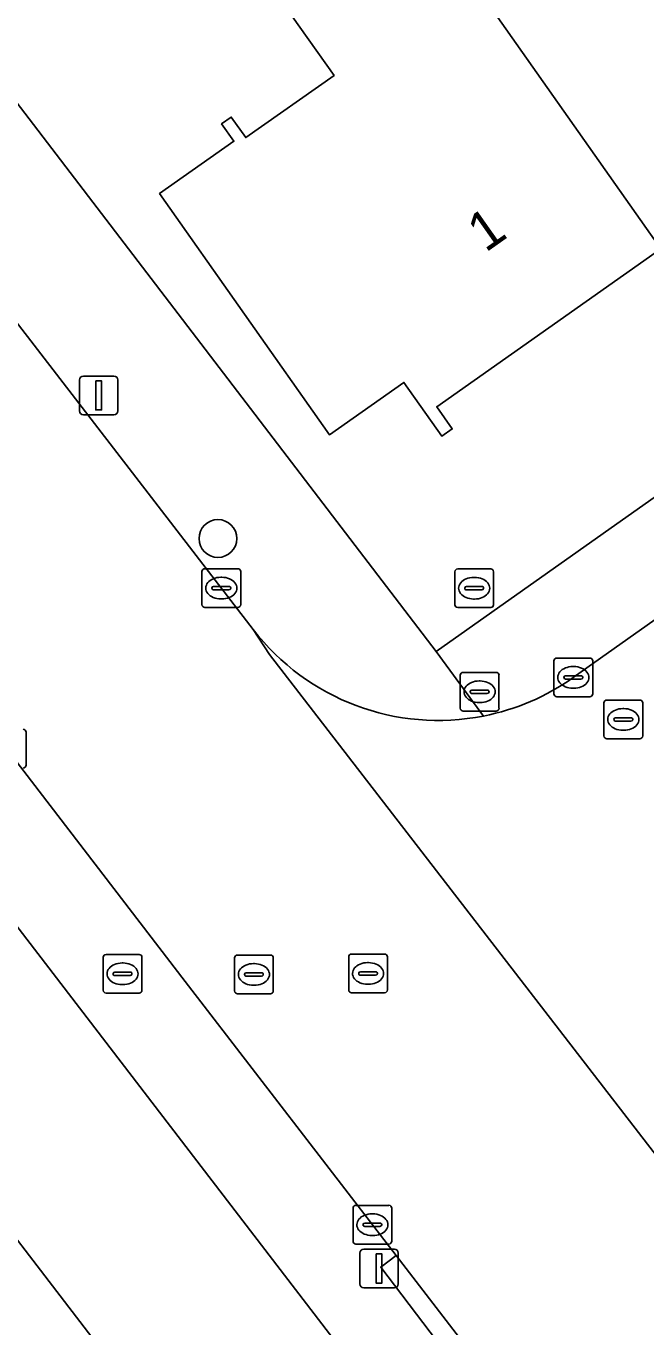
# Model space of a CAD drawing. Extents: x 159352 to 160617, y 385888 to 387323.
# Drawn here: x 160358.36 to 160374.38, y 386562.6 to 386596.2 of the extents above; entities that cross this region are included whole.
import ezdxf

# ---------------------------------------------------------------- set-up
doc = ezdxf.new("R2010")
doc.units = 0
for name, color, linetype in [('IMGEO_Boom', 7, 'Continuous'), ('IMGEO_Brandkraan', 7, 'Continuous'), ('IMGEO_Erf', 7, 'Continuous'), ('IMGEO_Kolk', 7, 'Continuous'), ('IMGEO_Lichtmast', 7, 'Continuous'), ('IMGEO_Pand', 7, 'Continuous'), ('IMGEO_Pand_nummerreeks', 7, 'Continuous'), ('IMGEO_Rijbaan_lokaal_open', 7, 'Continuous'), ('IMGEO_Rioolput', 7, 'Continuous'), ('IMGEO_Voetpad_open', 7, 'Continuous')]:
    doc.layers.add(name, color=color, linetype=linetype)

msp = doc.modelspace()

# ---------------------------------------------------------------- linework, layer by layer
at = {"layer": 'IMGEO_Boom'}
msp.add_circle((160363.321, 386582.964), 0.489, dxfattribs=at)
at = {"layer": 'IMGEO_Brandkraan'}
for p, q in [((160369.58, 386578.579), (160369.58, 386579.431)), ((160369.655, 386579.505), (160370.507, 386579.505)), ((160370.581, 386579.431), (160370.581, 386578.579)), ((160369.839, 386578.999), (160369.839, 386579.011)), ((160369.882, 386579.048), (160370.28, 386579.048)), ((160370.068, 386579.285), (160370.093, 386579.285)), ((160370.323, 386579.011), (160370.323, 386578.999)), ((160370.277, 386578.962), (160369.879, 386578.962)), ((160370.091, 386578.725), (160370.066, 386578.725)), ((160370.507, 386578.505), (160369.655, 386578.505)), ((160360.356, 386571.293), (160360.356, 386572.145)), ((160360.431, 386572.219), (160361.283, 386572.219)), ((160360.844, 386571.999), (160360.869, 386571.999)), ((160361.357, 386572.145), (160361.357, 386571.293)), ((160360.615, 386571.713), (160360.615, 386571.725)), ((160361.053, 386571.676), (160360.655, 386571.676)), ((160360.658, 386571.762), (160361.056, 386571.762)), ((160361.099, 386571.725), (160361.099, 386571.713)), ((160360.867, 386571.439), (160360.842, 386571.439)), ((160361.283, 386571.219), (160360.431, 386571.219))]:
    msp.add_line(p, q, dxfattribs=at)
for points in [[(160369.58, 386578.579), (160369.58, 386579.431)], [(160369.655, 386579.505), (160370.507, 386579.505)], [(160370.581, 386579.431), (160370.581, 386578.579)], [(160370.507, 386578.505), (160369.655, 386578.505)], [(160360.356, 386571.293), (160360.356, 386572.145)], [(160360.431, 386572.219), (160361.283, 386572.219)], [(160361.357, 386572.145), (160361.357, 386571.293)], [(160361.283, 386571.219), (160360.431, 386571.219)]]:
    msp.add_lwpolyline(points, dxfattribs=at)
for centre, radius, start, end in [((160369.657, 386579.429), 0.0765, 91.552, 178.448), ((160369.657, 386579.429), 0.0765, 91.552, 178.448), ((160370.505, 386579.429), 0.0765, 1.552, 88.448), ((160370.505, 386579.429), 0.0765, 1.552, 88.448), ((160369.879, 386579.008), 0.0403, 85.8775, 175.7526), ((160369.876, 386578.998), 0.0366, 178.938, 274.7102), ((160370.28, 386579.005), 0.043, 264.8664, 352.4533), ((160370.284, 386579.01), 0.0386, 1.7309, 96.639), ((160369.657, 386578.581), 0.0765, 181.552, 268.448), ((160369.657, 386578.581), 0.0765, 181.552, 268.448), ((160370.505, 386578.581), 0.0765, 271.552, 358.448), ((160370.505, 386578.581), 0.0765, 271.552, 358.448), ((160360.433, 386572.143), 0.0765, 91.552, 178.448), ((160360.433, 386572.143), 0.0765, 91.552, 178.448), ((160361.281, 386572.143), 0.0765, 1.552, 88.448), ((160361.281, 386572.143), 0.0765, 1.552, 88.448), ((160360.655, 386571.722), 0.0403, 85.8775, 175.7526), ((160360.652, 386571.712), 0.0366, 178.938, 274.7102), ((160361.056, 386571.719), 0.043, 264.8664, 352.4533), ((160361.06, 386571.724), 0.0386, 1.7309, 96.639), ((160360.433, 386571.295), 0.0765, 181.552, 268.448), ((160360.433, 386571.295), 0.0765, 181.552, 268.448), ((160361.281, 386571.295), 0.0765, 271.552, 358.448), ((160361.281, 386571.295), 0.0765, 271.552, 358.448)]:
    msp.add_arc(centre, radius, start, end, dxfattribs=at)
for centre, major_axis, ratio, start_param, end_param in [((160370.067, 386579.005), (-0.387, 0.002), 0.722429, 4.712389, 7.853982), ((160370.092, 386579.005), (-0.39, 0.002), 0.717154, 1.570796, 4.712389), ((160360.843, 386571.719), (-0.387, 0.002), 0.722429, 4.712389, 7.853982), ((160360.868, 386571.719), (-0.39, 0.002), 0.717154, 1.570796, 4.712389)]:
    msp.add_ellipse(centre, major_axis=major_axis, ratio=ratio, start_param=start_param, end_param=end_param, dxfattribs=at)
at = {"layer": 'IMGEO_Erf'}
for points in [[(160334.145, 386596.084), (160338.74, 386590.1), (160343.335, 386584.116), (160347.929, 386578.132), (160352.523, 386572.149), (160357.117, 386566.165), (160361.584, 386560.347), (160361.998, 386560.665), (160362.215, 386560.382), (160361.78, 386560.047), (160364.825, 386556.083), (160368.75, 386559.092), (160327.134, 386613.365)], [(160377.081, 386611.835), (160371.718, 386608.073), (160369.295, 386611.526), (160359.157, 386604.639), (160361.293, 386601.617), (160359.016, 386600.007), (160356.88, 386603.03), (160353.416, 386600.382), (160368.958, 386580.05), (160374.063, 386583.653), (160404.937, 386605.453)], [(160374.765, 386590.452), (160368.972, 386586.368), (160369.375, 386585.796), (160369.105, 386585.606), (160368.126, 386586.996), (160366.206, 386585.643), (160361.813, 386591.875), (160363.732, 386593.228), (160363.416, 386593.677), (160363.663, 386593.851), (160364.038, 386593.32), (160366.319, 386594.928), (160364.553, 386597.433), (160368.087, 386599.925), (160364.959, 386604.359), (160363.089, 386607.011), (160365.256, 386608.539), (160367.126, 386605.888), (160370.087, 386601.691), (160370.547, 386602.016), (160372.482, 386599.273), (160376.102, 386601.824)]]:
    msp.add_lwpolyline(points, dxfattribs=at)
at = {"layer": 'IMGEO_Kolk'}
for p, q in [((160362.908, 386581.258), (160362.908, 386582.11)), ((160362.983, 386582.184), (160363.835, 386582.184)), ((160363.909, 386582.11), (160363.909, 386581.258)), ((160363.167, 386581.678), (160363.167, 386581.69)), ((160363.21, 386581.727), (160363.608, 386581.727)), ((160363.396, 386581.964), (160363.421, 386581.964)), ((160363.651, 386581.69), (160363.651, 386581.678)), ((160363.605, 386581.641), (160363.207, 386581.641)), ((160363.419, 386581.404), (160363.394, 386581.404)), ((160363.835, 386581.184), (160362.983, 386581.184)), ((160372.001, 386578.951), (160372.001, 386579.803)), ((160372.076, 386579.877), (160372.928, 386579.877)), ((160373.002, 386579.803), (160373.002, 386578.951)), ((160372.26, 386579.371), (160372.26, 386579.383)), ((160372.698, 386579.334), (160372.3, 386579.334)), ((160372.303, 386579.42), (160372.701, 386579.42)), ((160372.489, 386579.657), (160372.514, 386579.657)), ((160372.744, 386579.383), (160372.744, 386579.371)), ((160372.512, 386579.097), (160372.487, 386579.097)), ((160372.928, 386578.877), (160372.076, 386578.877)), ((160358.363, 386577.962), (160358.363, 386577.11)), ((160366.81, 386564.812), (160366.81, 386565.664)), ((160366.885, 386565.738), (160367.737, 386565.738)), ((160367.811, 386565.664), (160367.811, 386564.812)), ((160367.069, 386565.232), (160367.069, 386565.244)), ((160367.112, 386565.281), (160367.51, 386565.281)), ((160367.298, 386565.518), (160367.323, 386565.518)), ((160367.553, 386565.244), (160367.553, 386565.232)), ((160367.507, 386565.195), (160367.109, 386565.195)), ((160367.321, 386564.958), (160367.296, 386564.958)), ((160367.737, 386564.738), (160366.885, 386564.738))]:
    msp.add_line(p, q, dxfattribs=at)
for points in [[(160362.908, 386581.258), (160362.908, 386582.11)], [(160362.983, 386582.184), (160363.835, 386582.184)], [(160363.909, 386582.11), (160363.909, 386581.258)], [(160363.835, 386581.184), (160362.983, 386581.184)], [(160372.001, 386578.951), (160372.001, 386579.803)], [(160372.076, 386579.877), (160372.928, 386579.877)], [(160373.002, 386579.803), (160373.002, 386578.951)], [(160372.928, 386578.877), (160372.076, 386578.877)], [(160358.363, 386577.962), (160358.363, 386577.11)], [(160366.81, 386564.812), (160366.81, 386565.664)], [(160366.885, 386565.738), (160367.737, 386565.738)], [(160367.811, 386565.664), (160367.811, 386564.812)], [(160367.737, 386564.738), (160366.885, 386564.738)]]:
    msp.add_lwpolyline(points, dxfattribs=at)
for centre, radius, start, end in [((160362.985, 386582.108), 0.0765, 91.552, 178.448), ((160362.985, 386582.108), 0.0765, 91.552, 178.448), ((160363.833, 386582.108), 0.0765, 1.552, 88.448), ((160363.833, 386582.108), 0.0765, 1.552, 88.448), ((160363.207, 386581.687), 0.0403, 85.8775, 175.7526), ((160363.204, 386581.677), 0.0366, 178.938, 274.7102), ((160363.608, 386581.684), 0.043, 264.8664, 352.4533), ((160363.612, 386581.689), 0.0386, 1.7309, 96.639), ((160362.985, 386581.26), 0.0765, 181.552, 268.448), ((160362.985, 386581.26), 0.0765, 181.552, 268.448), ((160363.833, 386581.26), 0.0765, 271.552, 358.448), ((160363.833, 386581.26), 0.0765, 271.552, 358.448), ((160372.078, 386579.801), 0.0765, 91.552, 178.448), ((160372.078, 386579.801), 0.0765, 91.552, 178.448), ((160372.926, 386579.801), 0.0765, 1.552, 88.448), ((160372.926, 386579.801), 0.0765, 1.552, 88.448), ((160372.3, 386579.38), 0.0403, 85.8775, 175.7526), ((160372.297, 386579.37), 0.0366, 178.938, 274.7102), ((160372.701, 386579.377), 0.043, 264.8664, 352.4533), ((160372.705, 386579.382), 0.0386, 1.7309, 96.639), ((160372.078, 386578.953), 0.0765, 181.552, 268.448), ((160372.078, 386578.953), 0.0765, 181.552, 268.448), ((160372.926, 386578.953), 0.0765, 271.552, 358.448), ((160372.926, 386578.953), 0.0765, 271.552, 358.448), ((160358.287, 386577.96), 0.0765, 1.552, 88.448), ((160358.287, 386577.96), 0.0765, 1.552, 88.448), ((160358.287, 386577.112), 0.0765, 271.552, 358.448), ((160358.287, 386577.112), 0.0765, 271.552, 358.448), ((160366.887, 386565.662), 0.0765, 91.552, 178.448), ((160366.887, 386565.662), 0.0765, 91.552, 178.448), ((160367.735, 386565.662), 0.0765, 1.552, 88.448), ((160367.735, 386565.662), 0.0765, 1.552, 88.448), ((160367.109, 386565.241), 0.0403, 85.8775, 175.7526), ((160367.106, 386565.231), 0.0366, 178.938, 274.7102), ((160367.51, 386565.238), 0.043, 264.8664, 352.4533), ((160367.514, 386565.243), 0.0386, 1.7309, 96.639), ((160366.887, 386564.814), 0.0765, 181.552, 268.448), ((160366.887, 386564.814), 0.0765, 181.552, 268.448), ((160367.735, 386564.814), 0.0765, 271.552, 358.448), ((160367.735, 386564.814), 0.0765, 271.552, 358.448)]:
    msp.add_arc(centre, radius, start, end, dxfattribs=at)
for centre, major_axis, ratio, start_param, end_param in [((160363.395, 386581.684), (-0.387, 0.002), 0.722429, 4.712389, 7.853982), ((160363.42, 386581.684), (-0.39, 0.002), 0.717154, 1.570796, 4.712389), ((160372.488, 386579.377), (-0.387, 0.002), 0.722429, 4.712389, 7.853982), ((160372.513, 386579.377), (-0.39, 0.002), 0.717154, 1.570796, 4.712389), ((160367.297, 386565.238), (-0.387, 0.002), 0.722429, 4.712389, 7.853982), ((160367.322, 386565.238), (-0.39, 0.002), 0.717154, 1.570796, 4.712389)]:
    msp.add_ellipse(centre, major_axis=major_axis, ratio=ratio, start_param=start_param, end_param=end_param, dxfattribs=at)
at = {"layer": 'IMGEO_Lichtmast'}
for p, q in [((160359.745, 386586.261), (160359.745, 386587.061)), ((160359.745, 386587.061), (160359.745, 386586.261)), ((160359.845, 386587.161), (160360.635, 386587.161)), ((160360.635, 386587.161), (160359.845, 386587.161)), ((160360.735, 386587.061), (160360.735, 386586.261)), ((160360.735, 386586.261), (160360.735, 386587.061)), ((160360.635, 386586.161), (160359.845, 386586.161)), ((160359.845, 386586.161), (160360.635, 386586.161)), ((160367.088, 386564.606), (160367.878, 386564.606)), ((160367.878, 386564.606), (160367.088, 386564.606)), ((160366.988, 386563.706), (160366.988, 386564.506)), ((160366.988, 386564.506), (160366.988, 386563.706)), ((160367.978, 386564.506), (160367.978, 386563.706)), ((160367.978, 386563.706), (160367.978, 386564.506)), ((160367.878, 386563.606), (160367.088, 386563.606)), ((160367.088, 386563.606), (160367.878, 386563.606))]:
    msp.add_line(p, q, dxfattribs=at)
for points in [[(160360.165, 386587.036), (160360.315, 386587.036), (160360.315, 386586.286), (160360.165, 386586.286), (160360.165, 386587.036)], [(160367.408, 386564.481), (160367.558, 386564.481), (160367.558, 386563.731), (160367.408, 386563.731), (160367.408, 386564.481)]]:
    msp.add_lwpolyline(points, dxfattribs=at)
for centre, start, end in [((160359.845, 386587.061), 90, 180), ((160359.845, 386587.061), 90, 180), ((160360.635, 386587.061), 0, 90), ((160360.635, 386587.061), 360, 90), ((160359.845, 386586.261), 180, 270), ((160359.845, 386586.261), 180, 270), ((160360.635, 386586.261), 270, 0), ((160360.635, 386586.261), 270, 0), ((160367.088, 386564.506), 90, 180), ((160367.088, 386564.506), 90, 180), ((160367.878, 386564.506), 0, 90), ((160367.878, 386564.506), 360, 90), ((160367.088, 386563.706), 180, 270), ((160367.088, 386563.706), 180, 270), ((160367.878, 386563.706), 270, 0), ((160367.878, 386563.706), 270, 0)]:
    msp.add_arc(centre, 0.1, start, end, dxfattribs=at)
at = {"layer": 'IMGEO_Pand'}
for points in [[(160376.102, 386601.824), (160372.482, 386599.273), (160370.547, 386602.016), (160370.087, 386601.691), (160367.126, 386605.888), (160365.256, 386608.539), (160363.089, 386607.011), (160364.959, 386604.359), (160368.087, 386599.925), (160369.854, 386597.42), (160374.765, 386590.452), (160381.014, 386594.856)], [(160369.854, 386597.42), (160368.087, 386599.925), (160364.553, 386597.433), (160366.319, 386594.928), (160364.038, 386593.32), (160363.663, 386593.851), (160363.416, 386593.677), (160363.732, 386593.228), (160361.813, 386591.875), (160366.206, 386585.643), (160368.126, 386586.996), (160369.105, 386585.606), (160369.375, 386585.796), (160368.972, 386586.368), (160374.765, 386590.452)], [(160350.013, 386560.71), (160354.499, 386554.905), (160353.949, 386554.48), (160352.236, 386550.916), (160346.302, 386546.33), (160348.51, 386543.473), (160364.825, 386556.083), (160361.78, 386560.047), (160362.215, 386560.382), (160361.998, 386560.665), (160361.584, 386560.347), (160357.117, 386566.165)]]:
    msp.add_lwpolyline(points, close=True, dxfattribs=at)
at = {"layer": 'IMGEO_Rijbaan_lokaal_open'}
for points in [[(160449.182, 386633.57), (160436.477, 386624.643), (160419.189, 386612.389), (160410.31, 386606.122), (160403.466, 386601.291), (160401.347, 386599.795), (160372.499, 386579.374)], [(160364.231, 386580.616), (160364.653, 386579.964), (160375.32, 386566.148)]]:
    msp.add_lwpolyline(points, dxfattribs=at)
msp.add_lwpolyline([(160364.231, 386580.616), (160350.541, 386598.384), (160348.256, 386601.366), (160342.793, 386597.184), (160362.478, 386571.52), (160367.923, 386564.445), (160373.807, 386556.798), (160375.061, 386555.169), (160380.523, 386559.335), (160375.676, 386565.631), (160375.32, 386566.148), (160364.653, 386579.964)], close=True, dxfattribs=at)
for centre, radius, start, end in [((160369.011, 386584.298), 6.034, 217.6034, 281.2002), ((160369.011, 386584.299), 6.035, 281.1944, 305.3043)]:
    msp.add_arc(centre, radius, start, end, dxfattribs=at)
at = {"layer": 'IMGEO_Rioolput'}
for p, q in [((160369.439, 386581.255), (160369.439, 386582.107)), ((160369.514, 386582.181), (160370.366, 386582.181)), ((160370.44, 386582.107), (160370.44, 386581.255)), ((160369.698, 386581.675), (160369.698, 386581.687)), ((160369.741, 386581.724), (160370.139, 386581.724)), ((160369.927, 386581.961), (160369.952, 386581.961)), ((160370.182, 386581.687), (160370.182, 386581.675)), ((160370.136, 386581.638), (160369.738, 386581.638)), ((160369.95, 386581.401), (160369.925, 386581.401)), ((160370.366, 386581.181), (160369.514, 386581.181)), ((160373.292, 386577.865), (160373.292, 386578.717)), ((160373.367, 386578.791), (160374.219, 386578.791)), ((160374.293, 386578.717), (160374.293, 386577.865)), ((160373.594, 386578.334), (160373.992, 386578.334)), ((160373.78, 386578.571), (160373.805, 386578.571)), ((160373.551, 386578.285), (160373.551, 386578.297)), ((160373.989, 386578.248), (160373.591, 386578.248)), ((160373.803, 386578.011), (160373.778, 386578.011)), ((160374.035, 386578.297), (160374.035, 386578.285)), ((160374.219, 386577.791), (160373.367, 386577.791)), ((160363.75, 386571.277), (160363.75, 386572.129)), ((160363.825, 386572.203), (160364.677, 386572.203)), ((160364.238, 386571.983), (160364.263, 386571.983)), ((160364.751, 386572.129), (160364.751, 386571.277)), ((160366.698, 386571.303), (160366.698, 386572.155)), ((160366.773, 386572.229), (160367.625, 386572.229)), ((160367.186, 386572.009), (160367.211, 386572.009)), ((160367.699, 386572.155), (160367.699, 386571.303)), ((160364.009, 386571.697), (160364.009, 386571.709)), ((160364.447, 386571.66), (160364.049, 386571.66)), ((160364.052, 386571.746), (160364.45, 386571.746)), ((160364.493, 386571.709), (160364.493, 386571.697)), ((160366.957, 386571.723), (160366.957, 386571.735)), ((160367.395, 386571.686), (160366.997, 386571.686)), ((160367, 386571.772), (160367.398, 386571.772)), ((160367.441, 386571.735), (160367.441, 386571.723)), ((160364.261, 386571.423), (160364.236, 386571.423)), ((160367.209, 386571.449), (160367.184, 386571.449)), ((160364.677, 386571.203), (160363.825, 386571.203)), ((160367.625, 386571.229), (160366.773, 386571.229))]:
    msp.add_line(p, q, dxfattribs=at)
for points in [[(160369.439, 386581.255), (160369.439, 386582.107)], [(160369.514, 386582.181), (160370.366, 386582.181)], [(160370.44, 386582.107), (160370.44, 386581.255)], [(160370.366, 386581.181), (160369.514, 386581.181)], [(160373.292, 386577.865), (160373.292, 386578.717)], [(160373.367, 386578.791), (160374.219, 386578.791)], [(160374.293, 386578.717), (160374.293, 386577.865)], [(160374.219, 386577.791), (160373.367, 386577.791)], [(160363.75, 386571.277), (160363.75, 386572.129)], [(160363.825, 386572.203), (160364.677, 386572.203)], [(160364.751, 386572.129), (160364.751, 386571.277)], [(160366.698, 386571.303), (160366.698, 386572.155)], [(160366.773, 386572.229), (160367.625, 386572.229)], [(160367.699, 386572.155), (160367.699, 386571.303)], [(160364.677, 386571.203), (160363.825, 386571.203)], [(160367.625, 386571.229), (160366.773, 386571.229)]]:
    msp.add_lwpolyline(points, dxfattribs=at)
for centre, radius, start, end in [((160369.516, 386582.105), 0.0765, 91.552, 178.448), ((160369.516, 386582.105), 0.0765, 91.552, 178.448), ((160370.364, 386582.105), 0.0765, 1.552, 88.448), ((160370.364, 386582.105), 0.0765, 1.552, 88.448), ((160369.738, 386581.684), 0.0403, 85.8775, 175.7526), ((160370.143, 386581.686), 0.0386, 1.7309, 96.639), ((160369.735, 386581.674), 0.0366, 178.938, 274.7102), ((160370.139, 386581.681), 0.043, 264.8664, 352.4533), ((160369.516, 386581.257), 0.0765, 181.552, 268.448), ((160369.516, 386581.257), 0.0765, 181.552, 268.448), ((160370.364, 386581.257), 0.0765, 271.552, 358.448), ((160370.364, 386581.257), 0.0765, 271.552, 358.448), ((160373.369, 386578.715), 0.0765, 91.552, 178.448), ((160373.369, 386578.715), 0.0765, 91.552, 178.448), ((160374.217, 386578.715), 0.0765, 1.552, 88.448), ((160374.217, 386578.715), 0.0765, 1.552, 88.448), ((160373.591, 386578.294), 0.0403, 85.8775, 175.7526), ((160373.996, 386578.296), 0.0386, 1.7309, 96.639), ((160373.588, 386578.284), 0.0366, 178.938, 274.7102), ((160373.992, 386578.291), 0.043, 264.8664, 352.4533), ((160373.369, 386577.867), 0.0765, 181.552, 268.448), ((160373.369, 386577.867), 0.0765, 181.552, 268.448), ((160374.217, 386577.867), 0.0765, 271.552, 358.448), ((160374.217, 386577.867), 0.0765, 271.552, 358.448), ((160363.827, 386572.127), 0.0765, 91.552, 178.448), ((160363.827, 386572.127), 0.0765, 91.552, 178.448), ((160364.675, 386572.127), 0.0765, 1.552, 88.448), ((160364.675, 386572.127), 0.0765, 1.552, 88.448), ((160366.775, 386572.153), 0.0765, 91.552, 178.448), ((160366.775, 386572.153), 0.0765, 91.552, 178.448), ((160367.623, 386572.153), 0.0765, 1.552, 88.448), ((160367.623, 386572.153), 0.0765, 1.552, 88.448), ((160364.049, 386571.706), 0.0403, 85.8775, 175.7526), ((160364.046, 386571.696), 0.0366, 178.938, 274.7102), ((160364.45, 386571.703), 0.043, 264.8664, 352.4533), ((160364.454, 386571.708), 0.0386, 1.7309, 96.639), ((160366.997, 386571.732), 0.0403, 85.8775, 175.7526), ((160366.994, 386571.722), 0.0366, 178.938, 274.7102), ((160367.398, 386571.729), 0.043, 264.8664, 352.4533), ((160367.402, 386571.734), 0.0386, 1.7309, 96.639), ((160363.827, 386571.279), 0.0765, 181.552, 268.448), ((160363.827, 386571.279), 0.0765, 181.552, 268.448), ((160364.675, 386571.279), 0.0765, 271.552, 358.448), ((160364.675, 386571.279), 0.0765, 271.552, 358.448), ((160366.775, 386571.305), 0.0765, 181.552, 268.448), ((160366.775, 386571.305), 0.0765, 181.552, 268.448), ((160367.623, 386571.305), 0.0765, 271.552, 358.448), ((160367.623, 386571.305), 0.0765, 271.552, 358.448)]:
    msp.add_arc(centre, radius, start, end, dxfattribs=at)
for centre, major_axis, ratio, start_param, end_param in [((160369.926, 386581.681), (-0.387, 0.002), 0.722429, 4.712389, 7.853982), ((160369.951, 386581.681), (-0.39, 0.002), 0.717154, 1.570796, 4.712389), ((160373.779, 386578.291), (-0.387, 0.002), 0.722429, 4.712389, 7.853982), ((160373.804, 386578.291), (-0.39, 0.002), 0.717154, 1.570796, 4.712389), ((160364.237, 386571.703), (-0.387, 0.002), 0.722429, 4.712389, 7.853982), ((160364.262, 386571.703), (-0.39, 0.002), 0.717154, 1.570796, 4.712389), ((160367.185, 386571.729), (-0.387, 0.002), 0.722429, 4.712389, 7.853982), ((160367.21, 386571.729), (-0.39, 0.002), 0.717154, 1.570796, 4.712389)]:
    msp.add_ellipse(centre, major_axis=major_axis, ratio=ratio, start_param=start_param, end_param=end_param, dxfattribs=at)
at = {"layer": 'IMGEO_Voetpad_open'}
for points in [[(160269.739, 386688.104), (160272.539, 386684.535), (160272.537, 386684.512), (160325.389, 386615.639), (160327.134, 386613.365), (160368.75, 386559.092), (160369.691, 386557.865), (160391.66, 386529.214)], [(160393.443, 386531.282), (160376.798, 386552.912), (160375.061, 386555.169), (160373.807, 386556.798), (160373.36, 386556.459), (160367.525, 386564.143), (160367.923, 386564.445), (160362.478, 386571.52), (160342.793, 386597.184), (160341.052, 386599.452), (160338.335, 386602.995), (160331.331, 386612.143), (160330.935, 386611.84), (160328.677, 386614.789), (160329.073, 386615.092), (160327.6, 386617.016), (160327.204, 386616.713), (160325.207, 386619.321), (160325.603, 386619.624), (160319.91, 386627.059), (160297.299, 386656.471), (160289.146, 386667.091), (160287.398, 386669.368), (160274.842, 386685.724)], [(160447.286, 386635.354), (160405.654, 386605.959), (160404.937, 386605.453), (160374.063, 386583.653), (160368.958, 386580.05), (160370.183, 386578.379)], [(160372.499, 386579.374), (160401.347, 386599.795), (160403.466, 386601.291), (160403.178, 386601.699), (160410.022, 386606.53), (160410.31, 386606.122), (160419.189, 386612.389), (160436.477, 386624.643)], [(160370.183, 386578.379), (160368.958, 386580.05), (160353.416, 386600.382), (160352.505, 386601.574), (160352.417, 386601.689), (160349.318, 386605.739), (160339.62, 386618.407)], [(160336.439, 386616.787), (160346.516, 386603.637), (160348.256, 386601.366), (160350.541, 386598.384), (160364.231, 386580.616)]]:
    msp.add_lwpolyline(points, dxfattribs=at)
msp.add_lwpolyline([(160373.807, 386556.798), (160367.923, 386564.445), (160367.525, 386564.143), (160373.36, 386556.459)], close=True, dxfattribs=at)
for centre, radius, start, end in [((160369.011, 386584.298), 6.034, 217.6034, 281.2002), ((160369.011, 386584.299), 6.035, 281.1944, 305.3043)]:
    msp.add_arc(centre, radius, start, end, dxfattribs=at)

# ---------------------------------------------------------------- texts
at = {"layer": 'IMGEO_Pand_nummerreeks'}
msp.add_text('1', height=1, rotation=35.18, dxfattribs=at).set_placement((160370.232, 386590.338))

doc.saveas('drawing.dxf')
